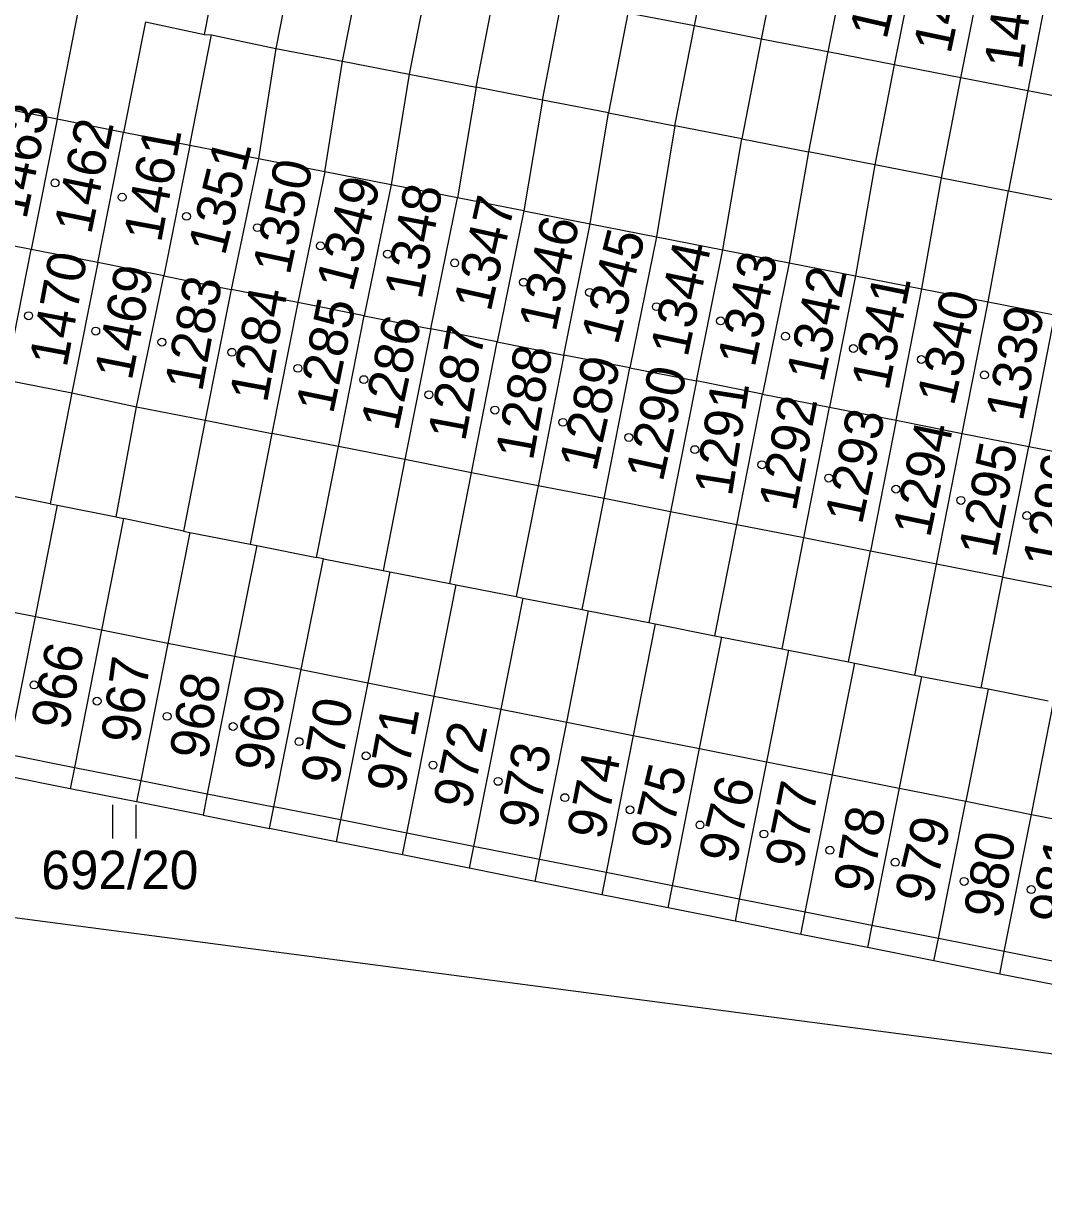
# Model space of a CAD drawing. Extents: x -735249 to -729401, y -1124843 to -1121828.
# Drawn here: x -734435.7 to -734390.6, y -1123696.8 to -1123645.2 of the extents above; entities that cross this region are included whole.
import ezdxf

# ---------------------------------------------------------------- set-up
doc = ezdxf.new("R2010")
doc.units = 0
for name, color, linetype in [('Vrstva 1', 7, 'Continuous'), ('Vrstva 18', 7, 'Continuous'), ('Vrstva 19', 7, 'Continuous'), ('Vrstva 25', 7, 'Continuous'), ('Vrstva 4', 7, 'Continuous')]:
    doc.layers.add(name, color=color, linetype=linetype)

msp = doc.modelspace()

# ---------------------------------------------------------------- linework, layer by layer
at = {"layer": 'Vrstva 1'}
for points in [[(-734406.04, -1123645.35), (-734404.89, -1123639.65)], [(-734401.94, -1123640.22), (-734403.08, -1123645.93)], [(-734427.72, -1123645.72), (-734426.86, -1123641.3)], [(-734398.99, -1123640.8), (-734400.13, -1123646.5)], [(-734396.06, -1123641.36), (-734397.19, -1123647.07)], [(-734423.7, -1123641.91), (-734424.56, -1123646.34)], [(-734394.24, -1123647.65), (-734393.11, -1123641.94)], [(-734421.61, -1123646.91), (-734420.75, -1123642.49)], [(-734390.18, -1123642.51), (-734391.28, -1123648.22)], [(-734417.8, -1123643.06), (-734418.66, -1123647.49)], [(-734415.7, -1123648.06), (-734414.85, -1123643.64)], [(-734412.76, -1123648.63), (-734411.9, -1123644.21)], [(-734434.25, -1123649.48), (-734433.28, -1123644.58)], [(-734408.99, -1123644.78), (-734409.84, -1123649.2)], [(-734430.34, -1123645.16), (-734431.31, -1123650.07)], [(-734430.34, -1123645.16), (-734427.72, -1123645.72)], [(-734406.9, -1123649.77), (-734406.04, -1123645.35)], [(-734428.38, -1123650.64), (-734427.42, -1123645.74)], [(-734427.72, -1123645.72), (-734427.42, -1123645.74)], [(-734427.42, -1123645.74), (-734424.56, -1123646.34)], [(-734403.08, -1123645.93), (-734403.94, -1123650.35)], [(-734424.56, -1123646.34), (-734425.34, -1123651.24)], [(-734424.56, -1123646.34), (-734421.61, -1123646.91)], [(-734422.4, -1123651.81), (-734421.61, -1123646.91)], [(-734421.61, -1123646.91), (-734418.66, -1123647.49)], [(-734400.13, -1123646.5), (-734400.99, -1123650.92)], [(-734397.19, -1123647.07), (-734398.05, -1123651.5)], [(-734418.66, -1123647.49), (-734419.46, -1123652.39)], [(-734418.66, -1123647.49), (-734415.7, -1123648.06)], [(-734395.1, -1123652.07), (-734394.24, -1123647.65)], [(-734415.7, -1123648.06), (-734416.53, -1123652.96)], [(-734412.76, -1123648.63), (-734415.7, -1123648.06)], [(-734391.28, -1123648.22), (-734392.14, -1123652.65)], [(-734412.76, -1123648.63), (-734413.59, -1123653.54)], [(-734409.84, -1123649.2), (-734412.76, -1123648.63)], [(-734434.25, -1123649.48), (-734435.4, -1123655.25)], [(-734410.65, -1123654.11), (-734409.84, -1123649.2)], [(-734409.84, -1123649.2), (-734406.9, -1123649.77)], [(-734406.9, -1123649.77), (-734407.72, -1123654.69)], [(-734403.94, -1123650.35), (-734406.9, -1123649.77)], [(-734432.45, -1123655.83), (-734431.31, -1123650.07)], [(-734404.78, -1123655.26), (-734403.94, -1123650.35)], [(-734403.94, -1123650.35), (-734400.99, -1123650.92)], [(-734428.38, -1123650.64), (-734429.53, -1123656.41)], [(-734400.99, -1123650.92), (-734401.84, -1123655.84)], [(-734398.05, -1123651.5), (-734400.99, -1123650.92)], [(-734425.34, -1123651.24), (-734426.55, -1123657.02)], [(-734398.05, -1123651.5), (-734398.91, -1123656.41)], [(-734395.1, -1123652.07), (-734398.05, -1123651.5)], [(-734422.4, -1123651.81), (-734423.6, -1123657.6)], [(-734395.97, -1123656.99), (-734395.1, -1123652.07)], [(-734395.1, -1123652.07), (-734392.14, -1123652.65)], [(-734419.46, -1123652.39), (-734420.66, -1123658.18)], [(-734417.71, -1123658.76), (-734416.53, -1123652.96)], [(-734393.03, -1123657.56), (-734392.14, -1123652.65)], [(-734392.14, -1123652.65), (-734389.18, -1123653.22)], [(-734413.59, -1123653.54), (-734414.77, -1123659.34)], [(-734411.82, -1123659.92), (-734410.65, -1123654.11)], [(-734435.4, -1123655.25), (-734438.34, -1123654.67)], [(-734407.72, -1123654.69), (-734408.9, -1123660.49)], [(-734436.53, -1123661.02), (-734435.4, -1123655.25)], [(-734432.45, -1123655.83), (-734435.4, -1123655.25)], [(-734405.95, -1123661.07), (-734404.78, -1123655.26)], [(-734432.45, -1123655.83), (-734433.59, -1123661.6)], [(-734429.53, -1123656.41), (-734432.45, -1123655.83)], [(-734401.84, -1123655.84), (-734403.02, -1123661.65)], [(-734430.74, -1123662.21), (-734429.53, -1123656.41)], [(-734429.53, -1123656.41), (-734426.55, -1123657.02)], [(-734398.91, -1123656.41), (-734400.06, -1123662.23)], [(-734426.55, -1123657.02), (-734427.69, -1123662.81)], [(-734423.6, -1123657.6), (-734426.55, -1123657.02)], [(-734397.11, -1123662.81), (-734395.97, -1123656.99)], [(-734423.6, -1123657.6), (-734424.74, -1123663.39)], [(-734420.66, -1123658.18), (-734423.6, -1123657.6)], [(-734394.18, -1123663.39), (-734393.03, -1123657.56)], [(-734421.8, -1123663.97), (-734420.66, -1123658.18)], [(-734420.66, -1123658.18), (-734417.71, -1123658.76)], [(-734390.1, -1123658.14), (-734391.24, -1123663.97)], [(-734417.71, -1123658.76), (-734418.85, -1123664.55)], [(-734414.77, -1123659.34), (-734417.71, -1123658.76)], [(-734415.91, -1123665.13), (-734414.77, -1123659.34)], [(-734414.77, -1123659.34), (-734411.82, -1123659.92)], [(-734411.82, -1123659.92), (-734412.96, -1123665.71)], [(-734408.9, -1123660.49), (-734411.82, -1123659.92)], [(-734410.04, -1123666.28), (-734408.9, -1123660.49)], [(-734408.9, -1123660.49), (-734405.95, -1123661.07)], [(-734405.95, -1123661.07), (-734407.09, -1123666.86)], [(-734403.02, -1123661.65), (-734405.95, -1123661.07)], [(-734433.59, -1123661.6), (-734434.56, -1123666.51)], [(-734404.16, -1123667.44), (-734403.02, -1123661.65)], [(-734403.02, -1123661.65), (-734400.06, -1123662.23)], [(-734431.64, -1123667.09), (-734430.74, -1123662.21)], [(-734401.2, -1123668.02), (-734400.06, -1123662.23)], [(-734400.06, -1123662.23), (-734397.11, -1123662.81)], [(-734427.69, -1123662.81), (-734428.65, -1123667.72)], [(-734397.11, -1123662.81), (-734398.25, -1123668.6)], [(-734397.11, -1123662.81), (-734394.18, -1123663.39)], [(-734424.74, -1123663.39), (-734425.71, -1123668.3)], [(-734395.32, -1123669.18), (-734394.18, -1123663.39)], [(-734394.18, -1123663.39), (-734391.24, -1123663.97)], [(-734422.76, -1123668.88), (-734421.8, -1123663.97)], [(-734392.38, -1123669.76), (-734391.24, -1123663.97)], [(-734391.24, -1123663.97), (-734388.28, -1123664.55)], [(-734418.85, -1123664.55), (-734419.82, -1123669.46)], [(-734416.87, -1123670.04), (-734415.91, -1123665.13)], [(-734434.56, -1123666.51), (-734437.16, -1123666)], [(-734412.96, -1123665.71), (-734413.93, -1123670.62)], [(-734434.56, -1123666.51), (-734434.23, -1123666.57)], [(-734411, -1123671.19), (-734410.04, -1123666.28)], [(-734435.21, -1123671.52), (-734434.23, -1123666.57)], [(-734434.23, -1123666.57), (-734431.64, -1123667.09)], [(-734407.09, -1123666.86), (-734408.06, -1123671.77)], [(-734431.31, -1123667.16), (-734432.28, -1123672.1)], [(-734431.64, -1123667.09), (-734431.31, -1123667.16)], [(-734428.65, -1123667.72), (-734431.31, -1123667.16)], [(-734405.13, -1123672.35), (-734404.16, -1123667.44)], [(-734428.37, -1123667.78), (-734429.34, -1123672.69)], [(-734428.65, -1123667.72), (-734428.37, -1123667.78)], [(-734428.37, -1123667.78), (-734425.71, -1123668.3)], [(-734402.16, -1123672.93), (-734401.2, -1123668.02)], [(-734425.41, -1123668.36), (-734426.39, -1123673.27)], [(-734425.71, -1123668.3), (-734425.41, -1123668.36)], [(-734425.41, -1123668.36), (-734422.76, -1123668.88)], [(-734399.22, -1123673.51), (-734398.25, -1123668.6)], [(-734423.44, -1123673.85), (-734422.46, -1123668.94)], [(-734422.46, -1123668.94), (-734422.76, -1123668.88)], [(-734422.46, -1123668.94), (-734419.82, -1123669.46)], [(-734419.52, -1123669.52), (-734420.5, -1123674.44)], [(-734419.82, -1123669.46), (-734419.52, -1123669.52)], [(-734419.52, -1123669.52), (-734416.87, -1123670.04)], [(-734396.28, -1123674.09), (-734395.32, -1123669.18)], [(-734417.56, -1123675.02), (-734416.58, -1123670.1)], [(-734416.87, -1123670.04), (-734416.58, -1123670.1)], [(-734416.58, -1123670.1), (-734413.93, -1123670.62)], [(-734393.35, -1123674.66), (-734392.38, -1123669.76)], [(-734413.93, -1123670.62), (-734413.63, -1123670.68)], [(-734413.63, -1123670.68), (-734414.61, -1123675.6)], [(-734413.63, -1123670.68), (-734411, -1123671.19)], [(-734436.41, -1123677.6), (-734435.21, -1123671.52)], [(-734411.69, -1123676.18), (-734410.72, -1123671.25)], [(-734411, -1123671.19), (-734410.72, -1123671.25)], [(-734410.72, -1123671.25), (-734408.06, -1123671.77)], [(-734432.28, -1123672.1), (-734433.48, -1123678.18)], [(-734407.77, -1123671.83), (-734408.75, -1123676.77)], [(-734408.06, -1123671.77), (-734407.77, -1123671.83)], [(-734407.77, -1123671.83), (-734405.13, -1123672.35)], [(-734429.34, -1123672.69), (-734430.54, -1123678.76)], [(-734405.81, -1123677.35), (-734404.83, -1123672.41)], [(-734405.13, -1123672.35), (-734404.83, -1123672.41)], [(-734404.83, -1123672.41), (-734402.16, -1123672.93)], [(-734401.87, -1123672.99), (-734402.85, -1123677.94)], [(-734402.16, -1123672.93), (-734401.87, -1123672.99)], [(-734401.87, -1123672.99), (-734399.22, -1123673.51)], [(-734426.39, -1123673.27), (-734427.6, -1123679.35)], [(-734399.92, -1123678.51), (-734398.94, -1123673.57)], [(-734399.22, -1123673.51), (-734398.94, -1123673.57)], [(-734398.94, -1123673.57), (-734396.28, -1123674.09)], [(-734424.65, -1123679.93), (-734423.44, -1123673.85)], [(-734395.98, -1123674.15), (-734396.97, -1123679.1)], [(-734396.28, -1123674.09), (-734395.98, -1123674.15)], [(-734395.98, -1123674.15), (-734393.35, -1123674.66)], [(-734420.5, -1123674.44), (-734421.71, -1123680.51)], [(-734393.04, -1123674.72), (-734394.03, -1123679.68)], [(-734393.04, -1123674.72), (-734393.35, -1123674.66)], [(-734390.38, -1123675.25), (-734393.04, -1123674.72)], [(-734418.77, -1123681.1), (-734417.56, -1123675.02)], [(-734391.12, -1123680.26), (-734390.14, -1123675.3)], [(-734414.61, -1123675.6), (-734415.82, -1123681.68)], [(-734412.89, -1123682.26), (-734411.69, -1123676.18)], [(-734408.75, -1123676.77), (-734409.95, -1123682.84)], [(-734407.01, -1123683.43), (-734405.81, -1123677.35)], [(-734433.48, -1123678.18), (-734433.67, -1123679.13)], [(-734402.85, -1123677.94), (-734404.05, -1123684.01)], [(-734433.67, -1123679.13), (-734436.6, -1123678.54)], [(-734430.54, -1123678.76), (-734430.73, -1123679.71)], [(-734401.13, -1123684.59), (-734399.92, -1123678.51)], [(-734430.73, -1123679.71), (-734433.67, -1123679.13)], [(-734427.6, -1123679.35), (-734427.79, -1123680.3)], [(-734396.97, -1123679.1), (-734398.18, -1123685.18)], [(-734427.79, -1123680.3), (-734430.73, -1123679.71)], [(-734424.84, -1123680.89), (-734424.65, -1123679.93)], [(-734395.24, -1123685.76), (-734394.03, -1123679.68)], [(-734427.79, -1123680.3), (-734424.84, -1123680.89)], [(-734392.32, -1123686.34), (-734391.12, -1123680.26)], [(-734421.9, -1123681.47), (-734424.84, -1123680.89)], [(-734421.71, -1123680.51), (-734421.9, -1123681.47)], [(-734418.96, -1123682.06), (-734421.9, -1123681.47)], [(-734418.96, -1123682.06), (-734418.77, -1123681.1)], [(-734460.54, -1123681.62), (-734345.29, -1123696.75)], [(-734415.82, -1123681.68), (-734416.01, -1123682.65)], [(-734416.01, -1123682.65), (-734418.96, -1123682.06)], [(-734413.08, -1123683.23), (-734412.89, -1123682.26)], [(-734413.08, -1123683.23), (-734416.01, -1123682.65)], [(-734409.95, -1123682.84), (-734410.14, -1123683.82)], [(-734410.14, -1123683.82), (-734413.08, -1123683.23)], [(-734407.2, -1123684.4), (-734407.01, -1123683.43)], [(-734407.2, -1123684.4), (-734410.14, -1123683.82)], [(-734404.05, -1123684.01), (-734404.24, -1123684.99)], [(-734404.24, -1123684.99), (-734407.2, -1123684.4)], [(-734401.33, -1123685.58), (-734404.24, -1123684.99)], [(-734401.33, -1123685.58), (-734401.13, -1123684.59)], [(-734398.38, -1123686.16), (-734401.33, -1123685.58)], [(-734398.18, -1123685.18), (-734398.38, -1123686.16)], [(-734395.44, -1123686.75), (-734395.24, -1123685.76)], [(-734395.44, -1123686.75), (-734398.38, -1123686.16)], [(-734392.52, -1123687.33), (-734392.32, -1123686.34)], [(-734392.52, -1123687.33), (-734395.44, -1123686.75)], [(-734389.57, -1123687.92), (-734392.52, -1123687.33)]]:
    msp.add_lwpolyline(points, dxfattribs=at)
at = {"layer": 'Vrstva 25'}
for points in [[(-734431.777, -1123681.335), (-734431.777, -1123679.835)], [(-734430.743, -1123681.335), (-734430.743, -1123679.835)]]:
    msp.add_lwpolyline(points, dxfattribs=at)
for centre in [(-734434.34, -1123652.3), (-734431.37, -1123652.93), (-734428.52, -1123653.78), (-734425.38, -1123654.28), (-734422.59, -1123655.09), (-734419.62, -1123655.45), (-734416.65, -1123655.84), (-734413.6, -1123656.7), (-734410.68, -1123657.15), (-734407.72, -1123657.78), (-734435.51, -1123658.18), (-734404.88, -1123658.41), (-734432.54, -1123658.86), (-734429.61, -1123659.35), (-734402.01, -1123659.09), (-734426.51, -1123659.8), (-734399, -1123659.63), (-734423.59, -1123660.51), (-734395.99, -1123660.12), (-734420.67, -1123661.01), (-734393.2, -1123660.8), (-734417.79, -1123661.68), (-734414.87, -1123662.36), (-734411.86, -1123662.9), (-734408.94, -1123663.57), (-734406.02, -1123664.11), (-734403.05, -1123664.78), (-734400.09, -1123665.37), (-734397.12, -1123665.86), (-734394.24, -1123666.36), (-734391.32, -1123667.03), (-734435.27, -1123674.53), (-734432.48, -1123675.25), (-734429.38, -1123675.92), (-734426.46, -1123676.37), (-734423.54, -1123677.04), (-734420.57, -1123677.67), (-734417.61, -1123678.08), (-734414.73, -1123678.8), (-734411.77, -1123679.52), (-734408.89, -1123680.06), (-734405.79, -1123680.73), (-734402.96, -1123681.13), (-734400.04, -1123681.85), (-734397.15, -1123682.38), (-734394.1, -1123683.23), (-734391.13, -1123683.59)]:
    msp.add_circle(centre, 0.175, dxfattribs=at)
at = {"layer": 'Vrstva 4'}
for points in [[(-734406.04, -1123645.35), (-734408.99, -1123644.78)], [(-734403.08, -1123645.93), (-734406.04, -1123645.35)], [(-734400.13, -1123646.5), (-734403.08, -1123645.93)], [(-734397.19, -1123647.07), (-734400.13, -1123646.5)], [(-734394.24, -1123647.65), (-734397.19, -1123647.07)], [(-734391.28, -1123648.22), (-734394.24, -1123647.65)], [(-734388.32, -1123648.8), (-734391.28, -1123648.22)], [(-734434.25, -1123649.48), (-734437.2, -1123648.9)], [(-734431.31, -1123650.07), (-734434.25, -1123649.48)], [(-734428.38, -1123650.64), (-734431.31, -1123650.07)], [(-734425.34, -1123651.24), (-734428.38, -1123650.64)], [(-734422.4, -1123651.81), (-734425.34, -1123651.24)], [(-734419.46, -1123652.39), (-734422.4, -1123651.81)], [(-734416.53, -1123652.96), (-734419.46, -1123652.39)], [(-734413.59, -1123653.54), (-734416.53, -1123652.96)], [(-734413.59, -1123653.54), (-734410.65, -1123654.11)], [(-734410.65, -1123654.11), (-734407.72, -1123654.69)], [(-734407.72, -1123654.69), (-734404.78, -1123655.26)], [(-734404.78, -1123655.26), (-734401.84, -1123655.84)], [(-734401.84, -1123655.84), (-734398.91, -1123656.41)], [(-734398.91, -1123656.41), (-734395.97, -1123656.99)], [(-734395.97, -1123656.99), (-734393.03, -1123657.56)], [(-734393.03, -1123657.56), (-734390.1, -1123658.14)], [(-734436.53, -1123661.02), (-734433.59, -1123661.6)], [(-734433.59, -1123661.6), (-734430.74, -1123662.21)], [(-734430.74, -1123662.21), (-734427.69, -1123662.81)], [(-734427.69, -1123662.81), (-734424.74, -1123663.39)], [(-734421.8, -1123663.97), (-734424.74, -1123663.39)], [(-734418.85, -1123664.55), (-734421.8, -1123663.97)], [(-734415.91, -1123665.13), (-734418.85, -1123664.55)], [(-734412.96, -1123665.71), (-734415.91, -1123665.13)], [(-734410.04, -1123666.28), (-734412.96, -1123665.71)], [(-734407.09, -1123666.86), (-734410.04, -1123666.28)], [(-734404.16, -1123667.44), (-734407.09, -1123666.86)], [(-734401.2, -1123668.02), (-734404.16, -1123667.44)], [(-734398.25, -1123668.6), (-734401.2, -1123668.02)], [(-734395.32, -1123669.18), (-734398.25, -1123668.6)], [(-734392.38, -1123669.76), (-734395.32, -1123669.18)], [(-734392.38, -1123669.76), (-734389.42, -1123670.34)], [(-734435.21, -1123671.52), (-734438.14, -1123670.94)], [(-734432.28, -1123672.1), (-734435.21, -1123671.52)], [(-734429.34, -1123672.69), (-734432.28, -1123672.1)], [(-734426.39, -1123673.27), (-734429.34, -1123672.69)], [(-734423.44, -1123673.85), (-734426.39, -1123673.27)], [(-734423.44, -1123673.85), (-734420.5, -1123674.44)], [(-734420.5, -1123674.44), (-734417.56, -1123675.02)], [(-734417.56, -1123675.02), (-734414.61, -1123675.6)], [(-734414.61, -1123675.6), (-734411.69, -1123676.18)], [(-734411.69, -1123676.18), (-734408.75, -1123676.77)], [(-734408.75, -1123676.77), (-734405.81, -1123677.35)], [(-734405.81, -1123677.35), (-734402.85, -1123677.94)], [(-734436.41, -1123677.6), (-734433.48, -1123678.18)], [(-734433.48, -1123678.18), (-734430.54, -1123678.76)], [(-734402.85, -1123677.94), (-734399.92, -1123678.51)], [(-734430.54, -1123678.76), (-734427.6, -1123679.35)], [(-734399.92, -1123678.51), (-734396.97, -1123679.1)], [(-734427.6, -1123679.35), (-734424.65, -1123679.93)], [(-734396.97, -1123679.1), (-734394.03, -1123679.68)], [(-734421.71, -1123680.51), (-734424.65, -1123679.93)], [(-734394.03, -1123679.68), (-734391.12, -1123680.26)], [(-734391.12, -1123680.26), (-734388.17, -1123680.84)], [(-734418.77, -1123681.1), (-734421.71, -1123680.51)], [(-734415.82, -1123681.68), (-734418.77, -1123681.1)], [(-734412.89, -1123682.26), (-734415.82, -1123681.68)], [(-734409.95, -1123682.84), (-734412.89, -1123682.26)], [(-734407.01, -1123683.43), (-734409.95, -1123682.84)], [(-734404.05, -1123684.01), (-734407.01, -1123683.43)], [(-734401.13, -1123684.59), (-734404.05, -1123684.01)], [(-734398.18, -1123685.18), (-734401.13, -1123684.59)], [(-734395.24, -1123685.76), (-734398.18, -1123685.18)], [(-734392.32, -1123686.34), (-734395.24, -1123685.76)], [(-734389.37, -1123686.92), (-734392.32, -1123686.34)]]:
    msp.add_lwpolyline(points, dxfattribs=at)

# ---------------------------------------------------------------- texts
at = {"layer": 'Vrstva 18'}
msp.add_text('692/20', height=1.7, dxfattribs=at).set_placement((-734434.95, -1123683.57))
at = {"layer": 'Vrstva 19'}
for s, rotation, p in [('1445', 77.0006, (-734397.539, -1123645.991)), ('1444', 78.1006, (-734394.704, -1123646.634)), ('1443', 82.0007, (-734391.54, -1123647.325)), ('1463', 78.3006, (-734435.615, -1123653.954)), ('1462', 78.4006, (-734432.745, -1123654.624)), ('1461', 79.5006, (-734429.65, -1123654.987)), ('1351', 76.2006, (-734426.826, -1123655.569)), ('1350', 78.1006, (-734423.954, -1123656.424)), ('1349', 75.7006, (-734421.164, -1123657.177)), ('1348', 79.2006, (-734418.118, -1123657.507)), ('1347', 77.4006, (-734415.061, -1123658.052)), ('1346', 77.8006, (-734412.183, -1123658.943)), ('1345', 75.8006, (-734409.434, -1123659.518)), ('1344', 78.0006, (-734406.344, -1123660.063)), ('1470', 79.4006, (-734433.829, -1123660.517)), ('1343', 78.1006, (-734403.374, -1123660.514)), ('1469', 78.9006, (-734430.947, -1123661.096)), ('1342', 78.1006, (-734400.324, -1123661.184)), ('1283', 79.7006, (-734427.831, -1123661.588)), ('1341', 78.6006, (-734397.446, -1123661.545)), ('1284', 79.6006, (-734424.96, -1123662.078)), ('1340', 77.0006, (-734394.559, -1123662.221)), ('1285', 78.4006, (-734422.035, -1123662.574)), ('1339', 78.9006, (-734391.507, -1123662.896)), ('1286', 78.0006, (-734419.164, -1123663.333)), ('1287', 79.5006, (-734416.19, -1123663.787)), ('1288', 79.8006, (-734413.191, -1123664.638)), ('1289', 77.4006, (-734410.391, -1123665.132)), ('1290', 77.6006, (-734407.442, -1123665.582)), ('1291', 81.1006, (-734404.386, -1123666.222)), ('1292', 79.0006, (-734401.548, -1123666.886)), ('1293', 78.1006, (-734398.624, -1123667.474)), ('1294', 78.2006, (-734395.614, -1123668.054)), ('1295', 78.8006, (-734392.697, -1123668.945)), ('1296', 79.3006, (-734389.859, -1123669.447)), ('966', 79.1006, (-734433.758, -1123676.586)), ('967', 82.2007, (-734430.631, -1123677.175)), ('968', 80.6006, (-734427.614, -1123677.891)), ('969', 81.1006, (-734424.736, -1123678.432)), ('970', 79.8006, (-734421.811, -1123679.018)), ('971', 79.6006, (-734418.89, -1123679.378)), ('972', 78.2006, (-734415.964, -1123680.094)), ('973', 79.6006, (-734413.05, -1123680.998)), ('974', 78.9006, (-734410.037, -1123681.436)), ('975', 76.6006, (-734407.238, -1123681.97)), ('976', 76.5006, (-734404.227, -1123682.509)), ('977', 78.5006, (-734401.276, -1123682.735)), ('978', 80.0006, (-734398.222, -1123683.819)), ('979', 76.7006, (-734395.548, -1123684.29)), ('980', 80.1006, (-734392.462, -1123684.939)), ('981', 77.9006, (-734389.613, -1123685.203))]:
    msp.add_text(s, height=1.7, rotation=rotation, dxfattribs=at).set_placement(p)

doc.saveas('drawing.dxf')
